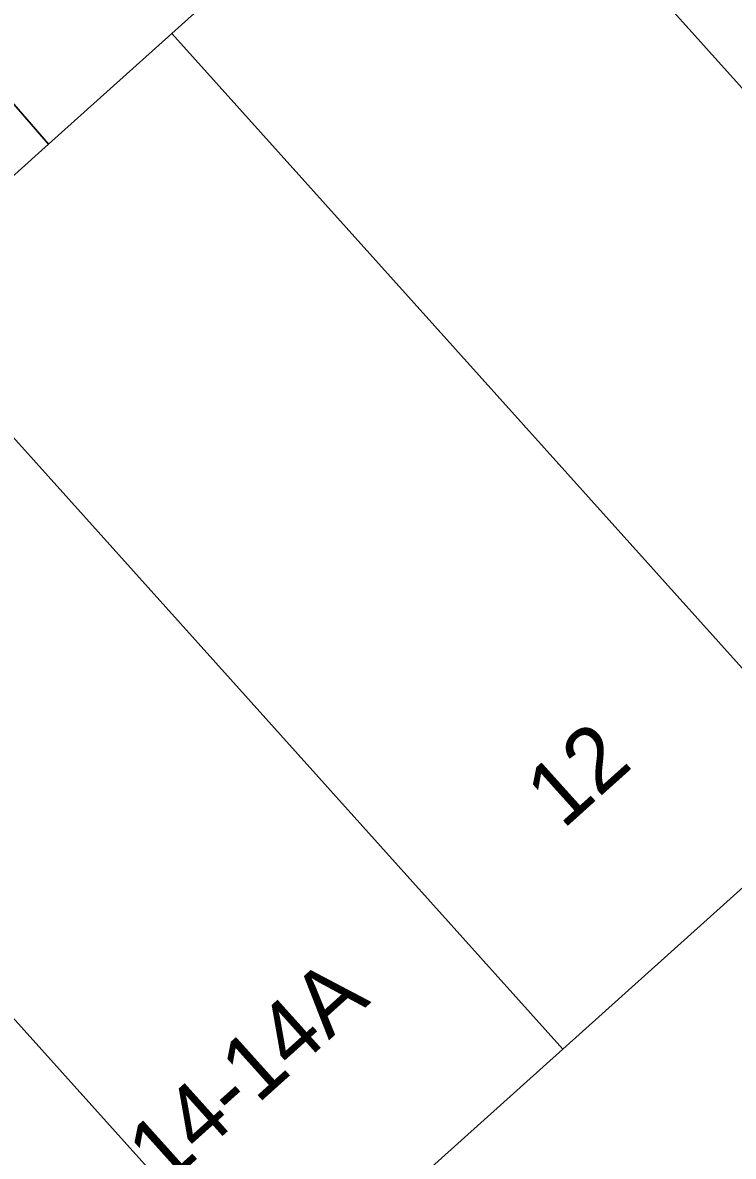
# Model space of a CAD drawing. Extents: x 159039 to 160102, y 381214 to 382524.
# Drawn here: x 159741.44 to 159752.44, y 381947.32 to 381964.87 of the extents above; entities that cross this region are included whole.
import ezdxf

# ---------------------------------------------------------------- set-up
doc = ezdxf.new("R2010")
doc.units = 0
for name, color, linetype in [('IMGEO_Pand', 7, 'Continuous'), ('IMGEO_Pand_nummerreeks', 7, 'Continuous'), ('IMGEO_Rijbaan_lokaal_open', 7, 'Continuous'), ('IMGEO_Voetpad_open', 7, 'Continuous')]:
    doc.layers.add(name, color=color, linetype=linetype)

msp = doc.modelspace()

# ---------------------------------------------------------------- linework, layer by layer
at = {"layer": 'IMGEO_Pand'}
for points in [[(159752.683, 381972.726), (159750.144, 381970.445), (159748.217, 381968.714), (159758.736, 381957.009), (159763.202, 381961.021)], [(159748.217, 381968.714), (159745.564, 381966.33), (159743.751, 381964.701), (159754.27, 381952.996), (159758.736, 381957.009)], [(159739.285, 381960.689), (159749.804, 381948.983), (159754.27, 381952.996), (159743.751, 381964.701), (159741.845, 381962.989)], [(159739.285, 381960.689), (159736.708, 381958.374), (159734.818, 381956.675), (159745.337, 381944.97), (159749.804, 381948.983)], [(159734.818, 381956.675), (159730.24, 381952.562), (159732.944, 381949.496), (159740.758, 381940.855), (159745.337, 381944.97)]]:
    msp.add_lwpolyline(points, close=True, dxfattribs=at)
at = {"layer": 'IMGEO_Rijbaan_lokaal_open'}
msp.add_lwpolyline([(159741.108, 381963.839), (159741.845, 381962.989), (159743.751, 381964.701), (159745.564, 381966.33), (159744.846, 381967.171)], dxfattribs=at)
at = {"layer": 'IMGEO_Voetpad_open'}
for points in [[(159782.163, 381963.895), (159778.171, 381964.351), (159777.898, 381964.663), (159780.918, 381967.435), (159782.606, 381968.757), (159776.711, 381973.159), (159772.134, 381969.047), (159767.668, 381965.034), (159763.202, 381961.021), (159758.736, 381957.009), (159754.27, 381952.996), (159749.804, 381948.983), (159745.337, 381944.97), (159740.758, 381940.855), (159737.923, 381933.981), (159739.148, 381932.54)], [(159735.915, 381959.257), (159736.708, 381958.374), (159739.285, 381960.689), (159741.845, 381962.989), (159741.108, 381963.839)]]:
    msp.add_lwpolyline(points, dxfattribs=at)

# ---------------------------------------------------------------- texts
at = {"layer": 'IMGEO_Pand_nummerreeks'}
for s, p in [('12', (159749.804, 381952.37)), ('14-14A', (159743.638, 381946.83))]:
    msp.add_text(s, height=1, rotation=41.9399, dxfattribs=at).set_placement(p)

doc.saveas('drawing.dxf')
